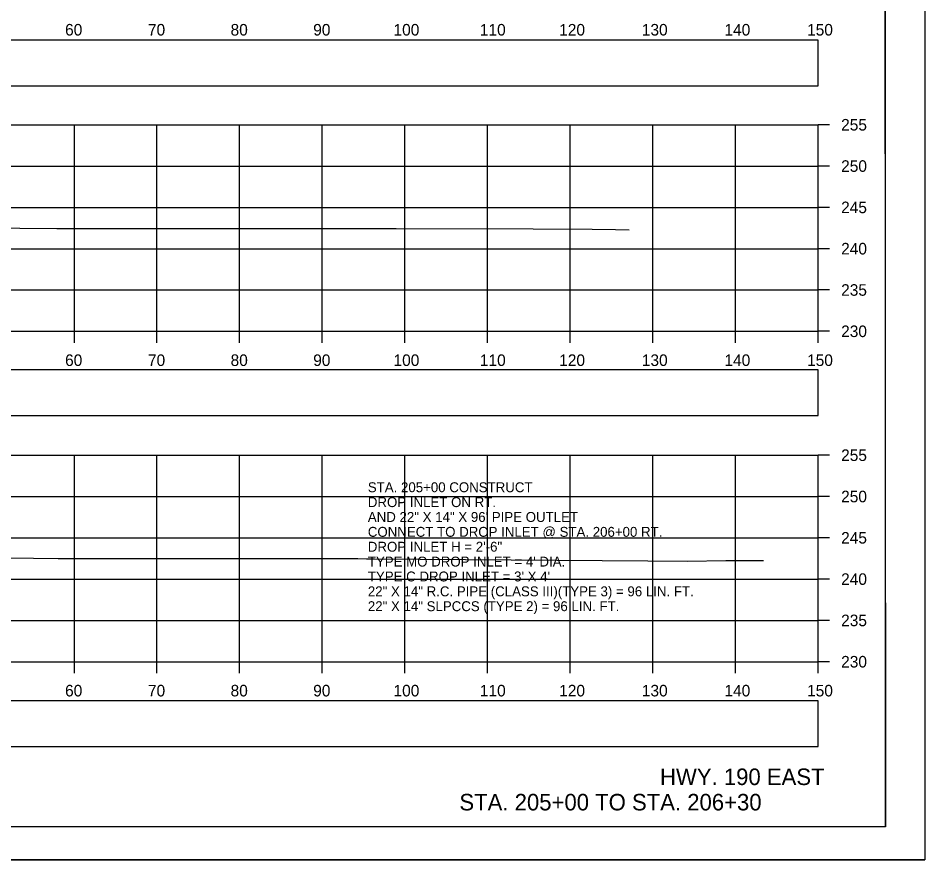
# Model space of a CAD drawing. Extents: x 1369627 to 1374022, y 380035 to 398173.
# Drawn here: x 1372151.7 to 1372261.5, y 381318.8 to 381420.7 of the extents above; entities that cross this region are included whole.
import ezdxf

# ---------------------------------------------------------------- set-up
doc = ezdxf.new("R2010")
doc.units = 0
for name, color, linetype in [('Default', 7, 'Continuous'), ('R_Axis', 7, 'Continuous'), ('R_Axis Annot', 7, 'Continuous'), ('R_Border', 7, 'Continuous'), ('R_Draft', 7, 'Continuous'), ('R_Exist Surface', 7, 'Continuous'), ('R_Grid', 7, 'Continuous'), ('R_No Plot', 7, 'Continuous'), ('R_Water Annot', 7, 'Continuous')]:
    doc.layers.add(name, color=color, linetype=linetype)

msp = doc.modelspace()

# ---------------------------------------------------------------- linework, layer by layer
at = {"layer": 'Default'}
for points in [[(1371948.53, 381412.52), (1372248.53, 381412.52), (1372248.53, 381418.04), (1371948.53, 381418.04)], [(1371948.53, 381372.61), (1372248.53, 381372.61), (1372248.53, 381378.13), (1371948.53, 381378.13)], [(1371948.53, 381332.54), (1372248.53, 381332.54), (1372248.53, 381338.06), (1371948.53, 381338.06)]]:
    msp.add_lwpolyline(points, close=True, dxfattribs=at)
at = {"layer": 'R_Axis'}
for p, q in [((1372248.53, 381382.79), (1372248.53, 381407.79)), ((1372249.93, 381407.79), (1372248.53, 381407.79)), ((1372249.93, 381402.79), (1372248.53, 381402.79)), ((1372249.93, 381397.79), (1372248.53, 381397.79)), ((1372249.93, 381392.79), (1372248.53, 381392.79)), ((1372249.93, 381387.79), (1372248.53, 381387.79)), ((1371948.53, 381382.79), (1372248.53, 381382.79)), ((1372158.53, 381381.39), (1372158.53, 381382.79)), ((1372168.53, 381381.39), (1372168.53, 381382.79)), ((1372178.53, 381381.39), (1372178.53, 381382.79)), ((1372188.53, 381381.39), (1372188.53, 381382.79)), ((1372198.53, 381381.39), (1372198.53, 381382.79)), ((1372208.53, 381381.39), (1372208.53, 381382.79)), ((1372218.53, 381381.39), (1372218.53, 381382.79)), ((1372228.53, 381381.39), (1372228.53, 381382.79)), ((1372238.53, 381381.39), (1372238.53, 381382.79)), ((1372248.53, 381381.39), (1372248.53, 381382.79)), ((1372249.93, 381382.79), (1372248.53, 381382.79)), ((1372248.53, 381342.79), (1372248.53, 381367.79)), ((1372249.93, 381367.79), (1372248.53, 381367.79)), ((1372249.93, 381362.79), (1372248.53, 381362.79)), ((1372249.93, 381357.79), (1372248.53, 381357.79)), ((1372249.93, 381352.79), (1372248.53, 381352.79)), ((1372249.93, 381347.79), (1372248.53, 381347.79)), ((1371948.53, 381342.79), (1372248.53, 381342.79)), ((1372158.53, 381341.39), (1372158.53, 381342.79)), ((1372168.53, 381341.39), (1372168.53, 381342.79)), ((1372178.53, 381341.39), (1372178.53, 381342.79)), ((1372188.53, 381341.39), (1372188.53, 381342.79)), ((1372198.53, 381341.39), (1372198.53, 381342.79)), ((1372208.53, 381341.39), (1372208.53, 381342.79)), ((1372218.53, 381341.39), (1372218.53, 381342.79)), ((1372228.53, 381341.39), (1372228.53, 381342.79)), ((1372238.53, 381341.39), (1372238.53, 381342.79)), ((1372248.53, 381341.39), (1372248.53, 381342.79)), ((1372249.93, 381342.79), (1372248.53, 381342.79))]:
    msp.add_line(p, q, dxfattribs=at)
at = {"layer": 'R_Border'}
for q in [(1372256.71, 381528.25), (1371940.53, 381322.79)]:
    msp.add_line((1372256.71, 381322.79), q, dxfattribs=at)
at = {"layer": 'R_Exist Surface'}
for points in [[(1372138.5, 381395.39), (1372156.43, 381395.24), (1372186.14, 381395.22), (1372197.49, 381395.24), (1372214.04, 381395.19), (1372221.2, 381395.17), (1372224.01, 381395.12), (1372225.68, 381395.09)], [(1372150.59, 381355.36), (1372156.58, 381355.27), (1372160.38, 381355.27), (1372192.84, 381355.28), (1372193.87, 381355.26), (1372194.85, 381355.25), (1372227.93, 381355.01), (1372232.73, 381354.98), (1372237.36, 381355.06), (1372241.93, 381355.03)]]:
    msp.add_lwpolyline(points, dxfattribs=at)
at = {"layer": 'R_Grid'}
for p, q in [((1371948.53, 381407.79), (1372248.53, 381407.79)), ((1372158.53, 381382.79), (1372158.53, 381407.79)), ((1372168.53, 381382.79), (1372168.53, 381407.79)), ((1372178.53, 381382.79), (1372178.53, 381407.79)), ((1372188.53, 381382.79), (1372188.53, 381407.79)), ((1372198.53, 381382.79), (1372198.53, 381407.79)), ((1372208.53, 381382.79), (1372208.53, 381407.79)), ((1372218.53, 381382.79), (1372218.53, 381407.79)), ((1372228.53, 381382.79), (1372228.53, 381407.79)), ((1372238.53, 381382.79), (1372238.53, 381407.79)), ((1372248.53, 381382.79), (1372248.53, 381407.79)), ((1371948.53, 381402.79), (1372248.53, 381402.79)), ((1371948.53, 381397.79), (1372248.53, 381397.79)), ((1371948.53, 381392.79), (1372248.53, 381392.79)), ((1371948.53, 381387.79), (1372248.53, 381387.79)), ((1371948.53, 381382.79), (1372248.53, 381382.79)), ((1371948.53, 381367.79), (1372248.53, 381367.79)), ((1372158.53, 381342.79), (1372158.53, 381367.79)), ((1372168.53, 381342.79), (1372168.53, 381367.79)), ((1372178.53, 381342.79), (1372178.53, 381367.79)), ((1372188.53, 381342.79), (1372188.53, 381367.79)), ((1372198.53, 381342.79), (1372198.53, 381367.79)), ((1372208.53, 381342.79), (1372208.53, 381367.79)), ((1372218.53, 381342.79), (1372218.53, 381367.79)), ((1372228.53, 381342.79), (1372228.53, 381367.79)), ((1372238.53, 381342.79), (1372238.53, 381367.79)), ((1372248.53, 381342.79), (1372248.53, 381367.79)), ((1371948.53, 381362.79), (1372248.53, 381362.79)), ((1371948.53, 381357.79), (1372248.53, 381357.79)), ((1371948.53, 381352.79), (1372248.53, 381352.79)), ((1371948.53, 381347.79), (1372248.53, 381347.79)), ((1371948.53, 381342.79), (1372248.53, 381342.79))]:
    msp.add_line(p, q, dxfattribs=at)
at = {"layer": 'R_No Plot'}
msp.add_line((1371928.13, 381318.81), (1372261.46, 381318.81), dxfattribs=at)
for points in [[(1371928.12, 381532.14), (1372261.46, 381532.14), (1372261.46, 381318.8), (1371928.12, 381318.8)], [(1372174.45, 381528.25), (1372194.07, 381528.25), (1372194.07, 381518.37), (1372210.18, 381518.37), (1372233.38, 381518.37), (1372233.38, 381485.7), (1372256.59, 381485.7), (1372256.71, 381322.79), (1371940.53, 381322.79), (1371940.53, 381528.25)]]:
    msp.add_lwpolyline(points, close=True, dxfattribs=at)

# ---------------------------------------------------------------- texts
at = {"layer": 'R_Axis Annot'}
for s, p in [('60', (1372157.41, 381418.59)), ('70', (1372167.44, 381418.59)), ('80', (1372177.44, 381418.59)), ('90', (1372187.44, 381418.59)), ('100', (1372197.16, 381418.59)), ('110', (1372207.61, 381418.59)), ('120', (1372217.21, 381418.59)), ('130', (1372227.21, 381418.59)), ('140', (1372237.21, 381418.59)), ('150', (1372247.21, 381418.59)), ('255', (1372251.33, 381407.09)), ('250', (1372251.33, 381402.09)), ('245', (1372251.33, 381397.09)), ('240', (1372251.33, 381392.09)), ('235', (1372251.33, 381387.09)), ('230', (1372251.33, 381382.09)), ('60', (1372157.41, 381378.59)), ('70', (1372167.44, 381378.59)), ('80', (1372177.44, 381378.59)), ('90', (1372187.44, 381378.59)), ('100', (1372197.16, 381378.59)), ('110', (1372207.61, 381378.59)), ('120', (1372217.21, 381378.59)), ('130', (1372227.21, 381378.59)), ('140', (1372237.21, 381378.59)), ('150', (1372247.21, 381378.59)), ('255', (1372251.33, 381367.09)), ('250', (1372251.33, 381362.09)), ('245', (1372251.33, 381357.09)), ('240', (1372251.33, 381352.09)), ('235', (1372251.33, 381347.09)), ('230', (1372251.33, 381342.09)), ('60', (1372157.41, 381338.59)), ('70', (1372167.44, 381338.59)), ('80', (1372177.44, 381338.59)), ('90', (1372187.44, 381338.59)), ('100', (1372197.16, 381338.59)), ('110', (1372207.61, 381338.59)), ('120', (1372217.21, 381338.59)), ('130', (1372227.21, 381338.59)), ('140', (1372237.21, 381338.59)), ('150', (1372247.21, 381338.59))]:
    msp.add_text(s, height=1.4, dxfattribs=at).set_placement(p)
at = {"layer": 'R_Draft'}
for s, p in [('HWY. 190 EAST', (1372229.41, 381327.86)), ('STA. 205+00 TO STA. 206+30', (1372205.13, 381324.79))]:
    msp.add_text(s, height=2, dxfattribs=at).set_placement(p)
at = {"layer": 'R_Water Annot'}
for s, p in [('STA. 205+00 CONSTRUCT', (1372194.05, 381363.31)), ('DROP INLET ON RT.', (1372194.05, 381361.51)), ('AND 22" X 14" X 96\' PIPE OUTLET', (1372194.05, 381359.71)), ('CONNECT TO DROP INLET @ STA. 206+00 RT.', (1372194.05, 381357.91)), ('DROP INLET H = 2\'-6"', (1372194.05, 381356.11)), ("TYPE MO DROP INLET = 4' DIA.", (1372194.05, 381354.31)), ("TYPE C DROP INLET = 3' X 4'", (1372194.05, 381352.51)), ('22" X 14" R.C. PIPE (CLASS III)(TYPE 3) = 96 LIN. FT.', (1372194.05, 381350.71)), ('22" X 14" SLPCCS (TYPE 2) = 96 LIN. FT.', (1372194.05, 381348.91))]:
    msp.add_text(s, height=1.2, dxfattribs=at).set_placement(p)

doc.saveas('drawing.dxf')
